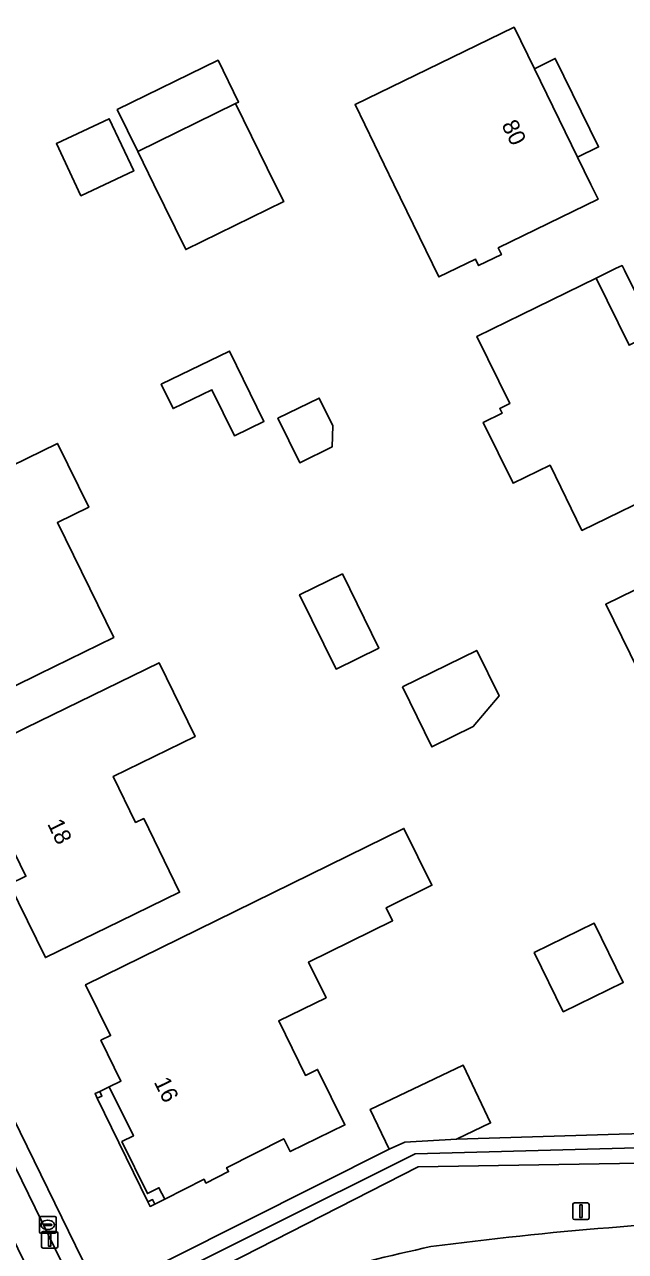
# Model space of a CAD drawing. Extents: x 160455 to 162082, y 388339 to 389736.
# Drawn here: x 160656 to 160692.2, y 389185.7 to 389259.6 of the extents above; entities that cross this region are included whole.
import ezdxf

# ---------------------------------------------------------------- set-up
doc = ezdxf.new("R2010")
doc.units = 0
for name, color, linetype in [('IMGEO_Berm_groen', 7, 'Continuous'), ('IMGEO_Brandkraan', 7, 'Continuous'), ('IMGEO_Erf', 7, 'Continuous'), ('IMGEO_Groenvoorziening', 7, 'Continuous'), ('IMGEO_Lichtmast', 7, 'Continuous'), ('IMGEO_Pand', 7, 'Continuous'), ('IMGEO_Pand_nummerreeks', 7, 'Continuous'), ('IMGEO_Pand_overbouw', 7, 'Continuous'), ('IMGEO_Parkeervlak_halfverhard', 7, 'Continuous'), ('IMGEO_Rijbaan_lokaal_gesloten', 7, 'Continuous'), ('IMGEO_Voetpad_open', 7, 'Continuous')]:
    doc.layers.add(name, color=color, linetype=linetype)

msp = doc.modelspace()

# ---------------------------------------------------------------- linework, layer by layer
at = {"layer": 'IMGEO_Berm_groen'}
msp.add_lwpolyline([(160725.28, 389193.626), (160691.863, 389192.737), (160682.056, 389192.45), (160678.935, 389192.274), (160678.005, 389191.833), (160660.56, 389183.089), (160660.966, 389182.272), (160662.21, 389179.738), (160662.441, 389179.836), (160662.626, 389179.471), (160665.904, 389181.318)], dxfattribs=at)
msp.add_lwpolyline([(160664.364, 389182.921), (160661.339, 389182.458), (160679.564, 389191.555), (160724.065, 389192.757), (160717.315, 389191.405), (160679.749, 389190.786)], close=True, dxfattribs=at)
for centre, radius, start, end in [((160707.924, 388979.743), 208.037, 91.6311, 97.57037), ((160696.068, 389111.8), 75.78, 101.84244, 113.45586)]:
    msp.add_arc(centre, radius, start, end, dxfattribs=at)
at = {"layer": 'IMGEO_Brandkraan'}
for p, q in [((160656.93, 389186.85), (160656.93, 389187.702)), ((160657.005, 389187.776), (160657.857, 389187.776)), ((160657.418, 389187.556), (160657.443, 389187.556)), ((160657.931, 389187.702), (160657.931, 389186.85)), ((160657.857, 389186.776), (160657.005, 389186.776)), ((160657.189, 389187.27), (160657.189, 389187.282)), ((160657.627, 389187.233), (160657.229, 389187.233)), ((160657.232, 389187.319), (160657.63, 389187.319)), ((160657.441, 389186.996), (160657.416, 389186.996)), ((160657.673, 389187.282), (160657.673, 389187.27))]:
    msp.add_line(p, q, dxfattribs=at)
for points in [[(160656.93, 389186.85), (160656.93, 389187.702)], [(160657.005, 389187.776), (160657.857, 389187.776)], [(160657.931, 389187.702), (160657.931, 389186.85)], [(160657.857, 389186.776), (160657.005, 389186.776)]]:
    msp.add_lwpolyline(points, dxfattribs=at)
for centre, radius, start, end in [((160657.007, 389187.7), 0.0765, 91.55205, 178.44795), ((160657.007, 389187.7), 0.0765, 91.55205, 178.44795), ((160657.855, 389187.7), 0.0765, 1.55205, 88.44795), ((160657.855, 389187.7), 0.0765, 1.55205, 88.44795), ((160657.007, 389186.852), 0.0765, 181.55205, 268.44795), ((160657.007, 389186.852), 0.0765, 181.55205, 268.44795), ((160657.229, 389187.279), 0.0403, 85.87752, 175.75265), ((160657.226, 389187.269), 0.0366, 178.93798, 274.71019), ((160657.63, 389187.276), 0.043, 264.86636, 352.45326), ((160657.634, 389187.281), 0.0386, 1.73085, 96.63898), ((160657.855, 389186.852), 0.0765, 271.55205, 358.44795), ((160657.855, 389186.852), 0.0765, 271.55205, 358.44795)]:
    msp.add_arc(centre, radius, start, end, dxfattribs=at)
for centre, major_axis, ratio, start_param, end_param in [((160657.417, 389187.276), (-0.387, 0.002), 0.722429, 4.712389, 7.853982), ((160657.442, 389187.276), (-0.39, 0.002), 0.717154, 1.570796, 4.712389)]:
    msp.add_ellipse(centre, major_axis=major_axis, ratio=ratio, start_param=start_param, end_param=end_param, dxfattribs=at)
at = {"layer": 'IMGEO_Erf'}
msp.add_lwpolyline([(160618.708, 389268.606), (160627.813, 389250), (160632.561, 389240.296), (160646.195, 389212.463), (160659.1, 389186.029), (160660.56, 389183.089), (160678.005, 389191.833), (160676.861, 389194.242), (160682.461, 389196.902), (160684.112, 389193.427), (160682.056, 389192.45), (160691.863, 389192.737), (160725.28, 389193.626), (160724.604, 389194.964), (160713.416, 389216.926), (160708.883, 389226.189), (160697.231, 389250)], dxfattribs=at)
for points in [[(160684.569, 389246.163), (160684.762, 389245.768), (160683.387, 389245.098), (160683.194, 389245.493), (160681.001, 389244.424), (160678.284, 389250), (160675.943, 389254.804), (160681.029, 389257.282), (160685.523, 389259.472), (160686.747, 389256.965), (160689.344, 389251.648), (160690.149, 389250), (160690.59, 389249.097)], [(160663.819, 389250), (160662.851, 389251.977), (160661.615, 389254.502), (160667.696, 389257.48), (160668.932, 389254.955), (160668.752, 389254.867), (160671.135, 389250), (160671.646, 389248.957), (160665.745, 389246.067)], [(160659.432, 389249.314), (160657.957, 389252.458), (160661.138, 389253.95), (160662.612, 389250.806)], [(160683.672, 389235.653), (160684.804, 389236.205), (160684.663, 389236.493), (160685.265, 389236.786), (160683.289, 389240.836), (160685.987, 389242.153), (160690.48, 389244.346), (160692.457, 389240.296), (160694.031, 389241.064), (160695.617, 389241.839), (160696.758, 389239.502), (160698.31, 389236.321), (160699.469, 389233.947), (160694.976, 389231.754), (160689.611, 389229.135), (160687.691, 389233.068), (160685.465, 389231.981)], [(160668.677, 389234.845), (160667.324, 389237.621), (160664.985, 389236.481), (160664.271, 389237.947), (160668.385, 389239.952), (160670.452, 389235.711)], [(160672.609, 389233.222), (160671.302, 389235.9), (160673.792, 389237.116), (160674.605, 389235.451), (160674.56, 389234.174)], [(160659.899, 389230.531), (160658.016, 389229.608), (160661.409, 389222.685), (160656.887, 389220.469), (160652.396, 389218.269), (160650.682, 389221.772), (160649.008, 389225.191), (160647.125, 389224.269), (160645.222, 389228.121), (160649.712, 389230.322), (160658.01, 389234.387)], [(160697.019, 389227.612), (160700.324, 389229.25), (160704.065, 389221.675), (160705.222, 389222.221), (160707.767, 389216.993), (160703.288, 389214.775), (160698.415, 389212.387), (160694.555, 389220.264), (160693.475, 389219.735), (160691.048, 389224.686)], [(160675.185, 389226.522), (160677.374, 389222.039), (160674.797, 389220.782), (160672.608, 389225.264)], [(160678.799, 389219.709), (160683.274, 389221.902), (160684.618, 389219.161), (160683.064, 389217.312), (160680.573, 389216.091)], [(160665.378, 389207.33), (160661.788, 389205.579), (160657.294, 389203.387), (160655.135, 389207.821), (160656.114, 389208.298), (160654.759, 389211.08), (160653.781, 389210.604), (160651.622, 389215.038), (160656.116, 389217.231), (160664.148, 389221.148), (160666.31, 389216.715), (160661.375, 389214.308), (160662.727, 389211.536), (160663.212, 389211.772)], [(160678.889, 389211.173), (160680.572, 389207.747), (160677.824, 389206.398), (160678.21, 389205.613), (160673.143, 389203.124), (160674.199, 389200.974), (160671.345, 389199.571), (160672.957, 389196.289), (160673.689, 389196.648), (160675.332, 389193.303), (160672.039, 389191.695), (160671.648, 389192.466), (160668.207, 389190.72), (160668.326, 389190.487), (160666.964, 389189.796), (160666.845, 389190.029), (160664.48, 389188.829), (160664.13, 389189.519), (160663.44, 389189.169), (160661.904, 389192.297), (160662.596, 389192.637), (160661.14, 389195.604), (160661.838, 389195.947), (160660.63, 389198.406), (160661.212, 389198.692), (160659.71, 389201.751)], [(160690.355, 389205.462), (160692.099, 389201.897), (160688.484, 389200.13), (160686.74, 389203.695)], [(160660.691, 389195.047), (160660.409, 389194.915), (160660.279, 389195.192), (160660.561, 389195.325)], [(160663.88, 389188.524), (160663.601, 389188.388), (160663.465, 389188.67), (160663.744, 389188.805)]]:
    msp.add_lwpolyline(points, close=True, dxfattribs=at)
at = {"layer": 'IMGEO_Groenvoorziening'}
msp.add_lwpolyline([(160664.364, 389182.921), (160679.749, 389190.786), (160717.315, 389191.405), (160724.065, 389192.757), (160679.564, 389191.555), (160661.339, 389182.458)], close=True, dxfattribs=at)
at = {"layer": 'IMGEO_Lichtmast'}
for p, q in [((160689.057, 389187.703), (160689.057, 389188.503)), ((160689.057, 389188.503), (160689.057, 389187.703)), ((160689.157, 389188.603), (160689.947, 389188.603)), ((160689.947, 389188.603), (160689.157, 389188.603)), ((160690.047, 389188.503), (160690.047, 389187.703)), ((160690.047, 389187.703), (160690.047, 389188.503)), ((160689.947, 389187.603), (160689.157, 389187.603)), ((160689.157, 389187.603), (160689.947, 389187.603)), ((160657.049, 389185.978), (160657.049, 389186.778)), ((160657.049, 389186.778), (160657.049, 389185.978)), ((160657.149, 389186.878), (160657.939, 389186.878)), ((160657.939, 389186.878), (160657.149, 389186.878)), ((160658.039, 389186.778), (160658.039, 389185.978)), ((160658.039, 389185.978), (160658.039, 389186.778)), ((160657.939, 389185.878), (160657.149, 389185.878)), ((160657.149, 389185.878), (160657.939, 389185.878))]:
    msp.add_line(p, q, dxfattribs=at)
for points in [[(160689.477, 389188.478), (160689.627, 389188.478), (160689.627, 389187.728), (160689.477, 389187.728), (160689.477, 389188.478)], [(160657.469, 389186.753), (160657.619, 389186.753), (160657.619, 389186.003), (160657.469, 389186.003), (160657.469, 389186.753)]]:
    msp.add_lwpolyline(points, dxfattribs=at)
for centre, start, end in [((160689.157, 389188.503), 90, 180), ((160689.157, 389188.503), 90, 180), ((160689.947, 389188.503), 0, 90), ((160689.947, 389188.503), 360, 90), ((160689.157, 389187.703), 180, 270), ((160689.157, 389187.703), 180, 270), ((160689.947, 389187.703), 270, 0), ((160689.947, 389187.703), 270, 0), ((160657.149, 389186.778), 90, 180), ((160657.149, 389186.778), 90, 180), ((160657.939, 389186.778), 0, 90), ((160657.939, 389186.778), 360, 90), ((160657.149, 389185.978), 180, 270), ((160657.149, 389185.978), 180, 270), ((160657.939, 389185.978), 270, 0), ((160657.939, 389185.978), 270, 0)]:
    msp.add_arc(centre, 0.1, start, end, dxfattribs=at)
at = {"layer": 'IMGEO_Pand'}
for points in [[(160681.029, 389257.282), (160675.943, 389254.804), (160678.284, 389250), (160681.001, 389244.424), (160683.194, 389245.493), (160683.387, 389245.098), (160684.762, 389245.768), (160684.569, 389246.163), (160690.59, 389249.097), (160690.149, 389250), (160689.344, 389251.648), (160686.747, 389256.965), (160685.523, 389259.472)], [(160662.851, 389251.977), (160668.752, 389254.867), (160668.932, 389254.955), (160667.696, 389257.48), (160661.615, 389254.502)], [(160665.745, 389246.067), (160671.646, 389248.957), (160671.135, 389250), (160668.752, 389254.867), (160662.851, 389251.977), (160663.819, 389250)], [(160661.138, 389253.95), (160657.957, 389252.458), (160659.432, 389249.314), (160662.612, 389250.806)], [(160694.976, 389231.754), (160699.469, 389233.947), (160698.31, 389236.321), (160696.758, 389239.502), (160695.617, 389241.839), (160694.031, 389241.064), (160692.457, 389240.296), (160690.48, 389244.346), (160685.987, 389242.153), (160683.289, 389240.836), (160685.265, 389236.786), (160684.663, 389236.493), (160684.804, 389236.205), (160683.672, 389235.653), (160685.465, 389231.981), (160687.691, 389233.068), (160689.611, 389229.135)], [(160664.985, 389236.481), (160667.324, 389237.621), (160668.677, 389234.845), (160670.452, 389235.711), (160668.385, 389239.952), (160664.271, 389237.947)], [(160674.56, 389234.174), (160674.605, 389235.451), (160673.792, 389237.116), (160671.302, 389235.9), (160672.609, 389233.222)], [(160650.682, 389221.772), (160652.396, 389218.269), (160656.887, 389220.469), (160661.409, 389222.685), (160658.016, 389229.608), (160659.899, 389230.531), (160658.01, 389234.387), (160649.712, 389230.322), (160645.222, 389228.121), (160647.125, 389224.269), (160649.008, 389225.191)], [(160705.222, 389222.221), (160704.065, 389221.675), (160700.324, 389229.25), (160697.019, 389227.612), (160691.048, 389224.686), (160693.475, 389219.735), (160694.555, 389220.264), (160698.415, 389212.387), (160703.288, 389214.775), (160707.767, 389216.993)], [(160674.797, 389220.782), (160677.374, 389222.039), (160675.185, 389226.522), (160672.608, 389225.264)], [(160678.799, 389219.709), (160680.573, 389216.091), (160683.064, 389217.312), (160684.618, 389219.161), (160683.274, 389221.902)], [(160661.375, 389214.308), (160666.31, 389216.715), (160664.148, 389221.148), (160656.116, 389217.231), (160651.622, 389215.038), (160653.781, 389210.604), (160654.759, 389211.08), (160656.114, 389208.298), (160655.135, 389207.821), (160657.294, 389203.387), (160661.788, 389205.579), (160665.378, 389207.33), (160663.212, 389211.772), (160662.727, 389211.536)], [(160661.14, 389195.604), (160662.596, 389192.637), (160661.904, 389192.297), (160663.44, 389189.169), (160664.13, 389189.519), (160664.48, 389188.829), (160666.845, 389190.029), (160666.964, 389189.796), (160668.326, 389190.487), (160668.207, 389190.72), (160671.648, 389192.466), (160672.039, 389191.695), (160675.332, 389193.303), (160673.689, 389196.648), (160672.957, 389196.289), (160671.345, 389199.571), (160674.199, 389200.974), (160673.143, 389203.124), (160678.21, 389205.613), (160677.824, 389206.398), (160680.572, 389207.747), (160678.889, 389211.173), (160659.71, 389201.751), (160661.212, 389198.692), (160660.63, 389198.406), (160661.838, 389195.947)], [(160688.484, 389200.13), (160692.099, 389201.897), (160690.355, 389205.462), (160686.74, 389203.695)], [(160682.461, 389196.902), (160676.861, 389194.242), (160678.005, 389191.833), (160678.935, 389192.274), (160682.056, 389192.45), (160684.112, 389193.427)], [(160660.409, 389194.915), (160660.691, 389195.047), (160660.561, 389195.325), (160660.279, 389195.192)], [(160663.88, 389188.524), (160663.744, 389188.805), (160663.465, 389188.67), (160663.601, 389188.388)]]:
    msp.add_lwpolyline(points, close=True, dxfattribs=at)
at = {"layer": 'IMGEO_Pand_overbouw'}
for points in [[(160689.344, 389251.648), (160690.618, 389252.26), (160688.007, 389257.592), (160686.747, 389256.965)], [(160694.031, 389241.064), (160692.174, 389244.821), (160692.036, 389245.105), (160691.643, 389244.92), (160690.48, 389244.346), (160692.457, 389240.296)], [(160656.114, 389208.298), (160654.759, 389211.08), (160653.781, 389210.604), (160655.135, 389207.821)], [(160660.409, 389194.915), (160663.465, 389188.67), (160663.744, 389188.805), (160663.88, 389188.524), (160664.48, 389188.829), (160664.13, 389189.519), (160663.44, 389189.169), (160661.904, 389192.297), (160662.596, 389192.637), (160661.14, 389195.604), (160660.561, 389195.325), (160660.691, 389195.047)]]:
    msp.add_lwpolyline(points, close=True, dxfattribs=at)
at = {"layer": 'IMGEO_Parkeervlak_halfverhard'}
msp.add_lwpolyline([(160653.474, 389194.81), (160651.678, 389193.917), (160656.518, 389184.041), (160657.302, 389182.445), (160657.672, 389181.746), (160659.44, 389182.61)], close=True, dxfattribs=at)
at = {"layer": 'IMGEO_Rijbaan_lokaal_gesloten'}
for centre, radius, start, end in [((160707.924, 388979.743), 208.037, 91.6311, 97.57037), ((160696.068, 389111.8), 75.78, 101.84244, 113.45586)]:
    msp.add_arc(centre, radius, start, end, dxfattribs=at)
at = {"layer": 'IMGEO_Voetpad_open'}
for points in [[(160660.56, 389183.089), (160659.1, 389186.029), (160646.195, 389212.463), (160632.561, 389240.296), (160627.813, 389250), (160618.708, 389268.606), (160617.272, 389271.48)], [(160616.329, 389269.665), (160616.726, 389269.878), (160619.161, 389264.921), (160619.965, 389263.27), (160621.485, 389260.166), (160625.449, 389252.089), (160626.474, 389250), (160626.975, 389248.979), (160631.442, 389239.83), (160632.963, 389236.714), (160638.89, 389224.594), (160640.415, 389221.48), (160645.44, 389211.271), (160646.96, 389208.162), (160651.948, 389197.931), (160653.474, 389194.81), (160659.44, 389182.61)]]:
    msp.add_lwpolyline(points, dxfattribs=at)

# ---------------------------------------------------------------- texts
at = {"layer": 'IMGEO_Pand_nummerreeks'}
for s, rotation, p in [('80', 296.03021, (160684.748, 389253.585)), ('18', 295.96624, (160657.382, 389211.451)), ('16', 296.13864, (160663.806, 389195.891))]:
    msp.add_text(s, height=1, rotation=rotation, dxfattribs=at).set_placement(p)

doc.saveas('drawing.dxf')
